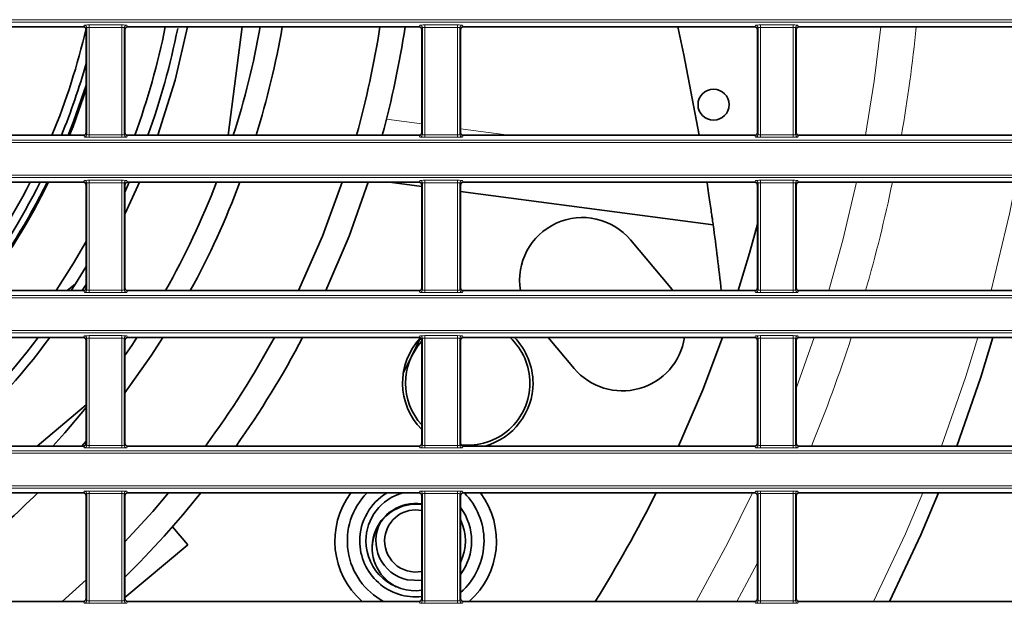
# Model space of a CAD drawing. Header units: millimetres. Extents: x 0 to 1118, y 0 to 864.
# Tile 314 of 339: x 1029 to 1049, y 461 to 473. Entities that reach past the tile are written whole.
import ezdxf

# ---------------------------------------------------------------- set-up
doc = ezdxf.new("R2010")
doc.units = ezdxf.units.MM

msp = doc.modelspace()

# ---------------------------------------------------------------- linework, layer by layer
at = {"color": 7, "linetype": 'Continuous', "lineweight": 18}
for p, q in [((946.9427, 472.9243), (1086.9529, 472.9243)), ((1086.9529, 472.8743), (946.9427, 472.8743)), ((1030.008, 472.7793), (1030.0219, 472.8142)), ((1030.0719, 472.7642), (1030.0579, 472.7293)), ((1030.0719, 470.6136), (1030.0719, 472.7642)), ((1030.1219, 472.8185), (1030.7737, 472.8185)), ((1030.1219, 472.8185), (1030.1219, 472.7685)), ((1030.7737, 472.7685), (1030.1219, 472.7685)), ((1030.1219, 472.7685), (1030.1219, 470.6093)), ((1030.7737, 472.8185), (1030.7737, 472.7685)), ((1030.7737, 470.6093), (1030.7737, 472.7685)), ((1030.8236, 472.7642), (1030.8236, 470.6136)), ((1030.8376, 472.7293), (1030.8236, 472.7642)), ((1030.8736, 472.8142), (1030.8876, 472.7793)), ((1036.758, 472.7793), (1036.7719, 472.8142)), ((1036.8219, 472.7642), (1036.8079, 472.7293)), ((1036.8219, 470.6136), (1036.8219, 472.7642)), ((1036.8719, 472.8185), (1037.5237, 472.8185)), ((1036.8719, 472.8185), (1036.8719, 472.7685)), ((1037.5237, 472.7685), (1036.8719, 472.7685)), ((1036.8719, 472.7685), (1036.8719, 470.6093)), ((1037.5237, 472.8185), (1037.5237, 472.7685)), ((1037.5237, 470.6093), (1037.5237, 472.7685)), ((1037.5736, 472.7642), (1037.5736, 470.6136)), ((1037.5876, 472.7293), (1037.5736, 472.7642)), ((1037.6236, 472.8142), (1037.6376, 472.7793)), ((1043.508, 472.7793), (1043.5219, 472.8142)), ((1043.5719, 472.7642), (1043.5579, 472.7293)), ((1043.5719, 470.6136), (1043.5719, 472.7642)), ((1043.6219, 472.8185), (1044.2737, 472.8185)), ((1043.6219, 472.8185), (1043.6219, 472.7685)), ((1044.2737, 472.7685), (1043.6219, 472.7685)), ((1043.6219, 472.7685), (1043.6219, 470.6093)), ((1044.2737, 472.8185), (1044.2737, 472.7685)), ((1044.2737, 470.6093), (1044.2737, 472.7685)), ((1044.3236, 472.7642), (1044.3236, 470.6136)), ((1044.3376, 472.7293), (1044.3236, 472.7642)), ((1044.3736, 472.8142), (1044.3876, 472.7793)), ((1036.0984, 470.9227), (1036.8079, 470.8293)), ((1037.5876, 470.7267), (1038.5605, 470.5986)), ((946.9427, 470.5035), (1086.9529, 470.5035)), ((1030.0219, 470.5637), (1030.008, 470.5986)), ((1030.0579, 470.6486), (1030.0719, 470.6136)), ((1030.1219, 470.6093), (1030.7737, 470.6093)), ((1030.1219, 470.6093), (1030.1219, 470.5594)), ((1030.7737, 470.5594), (1030.1219, 470.5594)), ((1030.7737, 470.6093), (1030.7737, 470.5594)), ((1030.8236, 470.6136), (1030.8376, 470.6486)), ((1030.8876, 470.5986), (1030.8736, 470.5637)), ((1036.7719, 470.5637), (1036.758, 470.5986)), ((1036.8079, 470.6486), (1036.8219, 470.6136)), ((1036.8719, 470.6093), (1037.5237, 470.6093)), ((1036.8719, 470.6093), (1036.8719, 470.5594)), ((1037.5237, 470.5594), (1036.8719, 470.5594)), ((1037.5237, 470.6093), (1037.5237, 470.5594)), ((1037.5736, 470.6136), (1037.5876, 470.6486)), ((1037.6376, 470.5986), (1037.6236, 470.5637)), ((1043.5219, 470.5637), (1043.508, 470.5986)), ((1043.5579, 470.6486), (1043.5719, 470.6136)), ((1043.6219, 470.6093), (1044.2737, 470.6093)), ((1043.6219, 470.6093), (1043.6219, 470.5594)), ((1044.2737, 470.5594), (1043.6219, 470.5594)), ((1044.2737, 470.6093), (1044.2737, 470.5594)), ((1044.3236, 470.6136), (1044.3376, 470.6486)), ((1044.3876, 470.5986), (1044.3736, 470.5637)), ((1086.9529, 470.4536), (946.9427, 470.4536)), ((946.9427, 469.7993), (1086.9529, 469.7993)), ((1086.9529, 469.7493), (946.9427, 469.7493)), ((1030.008, 469.6543), (1030.0219, 469.6892)), ((1030.0719, 469.6392), (1030.0579, 469.6043)), ((1030.0719, 467.4886), (1030.0719, 469.6392)), ((1030.1219, 469.6935), (1030.7737, 469.6935)), ((1030.1219, 469.6435), (1030.1219, 469.6935)), ((1030.7737, 469.6435), (1030.1219, 469.6435)), ((1030.1219, 469.6435), (1030.1219, 467.4843)), ((1030.7737, 469.6435), (1030.7737, 469.6935)), ((1030.7737, 467.4843), (1030.7737, 469.6435)), ((1030.8236, 469.6392), (1030.8236, 467.4886)), ((1030.8376, 469.6043), (1030.8236, 469.6392)), ((1030.8736, 469.6892), (1030.8876, 469.6543)), ((1036.758, 469.6543), (1036.7719, 469.6892)), ((1036.8219, 469.6392), (1036.8079, 469.6043)), ((1036.8219, 467.4886), (1036.8219, 469.6392)), ((1036.8719, 469.6935), (1037.5237, 469.6935)), ((1036.8719, 469.6435), (1036.8719, 469.6935)), ((1037.5237, 469.6435), (1036.8719, 469.6435)), ((1036.8719, 469.6435), (1036.8719, 467.4843)), ((1037.5237, 469.6435), (1037.5237, 469.6935)), ((1037.5237, 467.4843), (1037.5237, 469.6435)), ((1037.5736, 469.6392), (1037.5736, 467.4886)), ((1037.5876, 469.6043), (1037.5736, 469.6392)), ((1037.6236, 469.6892), (1037.6376, 469.6543)), ((1043.508, 469.6543), (1043.5219, 469.6892)), ((1043.5719, 469.6392), (1043.5579, 469.6043)), ((1043.5719, 467.4886), (1043.5719, 469.6392)), ((1043.6219, 469.6935), (1044.2737, 469.6935)), ((1043.6219, 469.6435), (1043.6219, 469.6935)), ((1044.2737, 469.6435), (1043.6219, 469.6435)), ((1043.6219, 469.6435), (1043.6219, 467.4843)), ((1044.2737, 469.6435), (1044.2737, 469.6935)), ((1044.2737, 467.4843), (1044.2737, 469.6435)), ((1044.3236, 469.6392), (1044.3236, 467.4886)), ((1044.3376, 469.6043), (1044.3236, 469.6392)), ((1044.3736, 469.6892), (1044.3876, 469.6543)), ((1030.0579, 467.5236), (1030.0719, 467.4886)), ((1030.8236, 467.4886), (1030.8376, 467.5236)), ((1036.8079, 467.5236), (1036.8219, 467.4886)), ((1037.5736, 467.4886), (1037.5876, 467.5236)), ((1043.5579, 467.5236), (1043.5719, 467.4886)), ((1044.3236, 467.4886), (1044.3376, 467.5236)), ((946.9427, 467.3785), (1086.9529, 467.3785)), ((1086.9529, 467.3286), (946.9427, 467.3286)), ((1030.0219, 467.4387), (1030.008, 467.4736)), ((1030.1219, 467.4344), (1030.1219, 467.4843)), ((1030.1219, 467.4843), (1030.7737, 467.4843)), ((1030.7737, 467.4344), (1030.1219, 467.4344)), ((1030.7737, 467.4344), (1030.7737, 467.4843)), ((1030.8876, 467.4736), (1030.8736, 467.4387)), ((1036.7719, 467.4387), (1036.758, 467.4736)), ((1036.8719, 467.4344), (1036.8719, 467.4843)), ((1036.8719, 467.4843), (1037.5237, 467.4843)), ((1037.5237, 467.4344), (1036.8719, 467.4344)), ((1037.5237, 467.4344), (1037.5237, 467.4843)), ((1037.6376, 467.4736), (1037.6236, 467.4387)), ((1043.5219, 467.4387), (1043.508, 467.4736)), ((1043.6219, 467.4344), (1043.6219, 467.4843)), ((1043.6219, 467.4843), (1044.2737, 467.4843)), ((1044.2737, 467.4344), (1043.6219, 467.4344)), ((1044.2737, 467.4344), (1044.2737, 467.4843)), ((1044.3876, 467.4736), (1044.3736, 467.4387)), ((946.9427, 466.6743), (1086.9529, 466.6743)), ((1086.9529, 466.6243), (946.9427, 466.6243)), ((1030.008, 466.5293), (1030.0219, 466.5642)), ((1030.1219, 466.5685), (1030.7737, 466.5685)), ((1030.1219, 466.5685), (1030.1219, 466.5185)), ((1030.7737, 466.5685), (1030.7737, 466.5185)), ((1030.8736, 466.5642), (1030.8876, 466.5293)), ((1036.758, 466.5293), (1036.7719, 466.5642)), ((1036.8719, 466.5685), (1037.5237, 466.5685)), ((1036.8719, 466.5685), (1036.8719, 466.5185)), ((1037.5237, 466.5685), (1037.5237, 466.5185)), ((1037.6236, 466.5642), (1037.6376, 466.5293)), ((1043.508, 466.5293), (1043.5219, 466.5642)), ((1043.6219, 466.5685), (1044.2737, 466.5685)), ((1043.6219, 466.5685), (1043.6219, 466.5185)), ((1044.2737, 466.5685), (1044.2737, 466.5185)), ((1044.6991, 466.5293), (1044.3376, 465.5055)), ((1044.3736, 466.5642), (1044.3876, 466.5293)), ((1030.0719, 466.5142), (1030.0579, 466.4793)), ((1030.0719, 464.3636), (1030.0719, 466.5142)), ((1030.7737, 466.5185), (1030.1219, 466.5185)), ((1030.1219, 466.5185), (1030.1219, 464.3593)), ((1030.7737, 464.3593), (1030.7737, 466.5185)), ((1030.8236, 466.5142), (1030.8236, 464.3636)), ((1030.8376, 466.4793), (1030.8236, 466.5142)), ((1036.8219, 466.5142), (1036.8079, 466.4793)), ((1036.8219, 464.3636), (1036.8219, 466.5142)), ((1037.5237, 466.5185), (1036.8719, 466.5185)), ((1036.8719, 466.5185), (1036.8719, 464.3593)), ((1037.5237, 464.3593), (1037.5237, 466.5185)), ((1037.5736, 466.5142), (1037.5736, 464.3636)), ((1037.5876, 466.4793), (1037.5736, 466.5142)), ((1043.5719, 466.5142), (1043.5579, 466.4793)), ((1043.5719, 464.3636), (1043.5719, 466.5142)), ((1044.2737, 466.5185), (1043.6219, 466.5185)), ((1043.6219, 466.5185), (1043.6219, 464.3593)), ((1044.2737, 464.3593), (1044.2737, 466.5185)), ((1044.3236, 466.5142), (1044.3236, 464.3636)), ((1044.3376, 466.4793), (1044.3236, 466.5142)), ((1030.0579, 464.3986), (1030.0719, 464.3636)), ((1030.1219, 464.3593), (1030.1219, 464.3094)), ((1030.1219, 464.3593), (1030.7737, 464.3593)), ((1030.7737, 464.3593), (1030.7737, 464.3094)), ((1030.8236, 464.3636), (1030.8376, 464.3986)), ((1036.8079, 464.3986), (1036.8219, 464.3636)), ((1036.8719, 464.3593), (1036.8719, 464.3094)), ((1036.8719, 464.3593), (1037.5237, 464.3593)), ((1037.5237, 464.3593), (1037.5237, 464.3094)), ((1037.5736, 464.3636), (1037.5876, 464.3986)), ((1043.5579, 464.3986), (1043.5719, 464.3636)), ((1043.6219, 464.3593), (1044.2737, 464.3593)), ((1043.6219, 464.3593), (1043.6219, 464.3094)), ((1044.2737, 464.3593), (1044.2737, 464.3094)), ((1044.3236, 464.3636), (1044.3376, 464.3986)), ((946.9427, 464.2535), (1086.9529, 464.2535)), ((1086.9529, 464.2036), (946.9427, 464.2036)), ((1030.0219, 464.3137), (1030.008, 464.3486)), ((1030.7737, 464.3094), (1030.1219, 464.3094)), ((1030.8876, 464.3486), (1030.8736, 464.3137)), ((1036.7719, 464.3137), (1036.758, 464.3486)), ((1037.5237, 464.3094), (1036.8719, 464.3094)), ((1037.6376, 464.3486), (1037.6236, 464.3137)), ((1043.5219, 464.3137), (1043.508, 464.3486)), ((1044.2737, 464.3094), (1043.6219, 464.3094)), ((1044.3876, 464.3486), (1044.3736, 464.3137)), ((946.9427, 463.5493), (1086.9529, 463.5493)), ((1086.9529, 463.4993), (946.9427, 463.4993)), ((1030.008, 463.4043), (1030.0219, 463.4392)), ((1030.0719, 463.3892), (1030.0579, 463.3543)), ((1030.0719, 461.2386), (1030.0719, 463.3892)), ((1030.1219, 463.4435), (1030.7737, 463.4435)), ((1030.1219, 463.4435), (1030.1219, 463.3935)), ((1030.7737, 463.3935), (1030.1219, 463.3935)), ((1030.1219, 463.3935), (1030.1219, 461.2343)), ((1030.7737, 463.4435), (1030.7737, 463.3935)), ((1030.7737, 461.2343), (1030.7737, 463.3935)), ((1030.8236, 463.3892), (1030.8236, 461.2386)), ((1030.8376, 463.3543), (1030.8236, 463.3892)), ((1030.8736, 463.4392), (1030.8876, 463.4043)), ((1036.758, 463.4043), (1036.7719, 463.4392)), ((1036.8219, 463.3892), (1036.8079, 463.3543)), ((1036.8219, 461.2386), (1036.8219, 463.3892)), ((1036.8719, 463.4435), (1037.5237, 463.4435)), ((1036.8719, 463.4435), (1036.8719, 463.3935)), ((1037.5237, 463.3935), (1036.8719, 463.3935)), ((1036.8719, 463.3935), (1036.8719, 461.2343)), ((1037.5237, 463.4435), (1037.5237, 463.3935)), ((1037.5237, 461.2343), (1037.5237, 463.3935)), ((1037.5736, 463.3892), (1037.5736, 461.2386)), ((1037.5876, 463.3543), (1037.5736, 463.3892)), ((1037.6236, 463.4392), (1037.6376, 463.4043)), ((1043.508, 463.4043), (1043.5219, 463.4392)), ((1043.5719, 463.3892), (1043.5579, 463.3543)), ((1043.5719, 461.2386), (1043.5719, 463.3892)), ((1043.6219, 463.4435), (1044.2737, 463.4435)), ((1043.6219, 463.4435), (1043.6219, 463.3935)), ((1044.2737, 463.3935), (1043.6219, 463.3935)), ((1043.6219, 463.3935), (1043.6219, 461.2343)), ((1044.2737, 463.4435), (1044.2737, 463.3935)), ((1044.2737, 461.2343), (1044.2737, 463.3935)), ((1044.3236, 463.3892), (1044.3236, 461.2386)), ((1044.3376, 463.3543), (1044.3236, 463.3892)), ((1044.3736, 463.4392), (1044.3876, 463.4043)), ((1030.0219, 461.1887), (1030.008, 461.2236)), ((1030.0579, 461.2736), (1030.0719, 461.2386)), ((1030.1219, 461.2343), (1030.7737, 461.2343)), ((1030.1219, 461.2343), (1030.1219, 461.1844)), ((1030.7737, 461.1844), (1030.1219, 461.1844)), ((1030.7737, 461.2343), (1030.7737, 461.1844)), ((1030.8236, 461.2386), (1030.8376, 461.2736)), ((1030.8876, 461.2236), (1030.8736, 461.1887)), ((1036.7719, 461.1887), (1036.758, 461.2236)), ((1036.8079, 461.2736), (1036.8219, 461.2386)), ((1036.8719, 461.2343), (1036.8719, 461.1844)), ((1036.8719, 461.2343), (1037.5237, 461.2343)), ((1037.5237, 461.1844), (1036.8719, 461.1844)), ((1037.5237, 461.2343), (1037.5237, 461.1844)), ((1037.5736, 461.2386), (1037.5876, 461.2736)), ((1037.6376, 461.2236), (1037.6236, 461.1887)), ((1043.5219, 461.1887), (1043.508, 461.2236)), ((1043.5579, 461.2736), (1043.5719, 461.2386)), ((1043.6219, 461.2343), (1044.2737, 461.2343)), ((1043.6219, 461.2343), (1043.6219, 461.1844)), ((1044.2737, 461.1844), (1043.6219, 461.1844)), ((1044.2737, 461.2343), (1044.2737, 461.1844)), ((1044.3236, 461.2386), (1044.3376, 461.2736)), ((1044.3876, 461.2236), (1044.3736, 461.1887))]:
    msp.add_line(p, q, dxfattribs=at)
at = {"color": 7, "linetype": 'Continuous', "lineweight": 35}
for p, q in [((1024.1376, 472.7793), (1030.008, 472.7793)), ((1030.0579, 472.7293), (1030.0579, 470.6486)), ((1030.8376, 470.6486), (1030.8376, 472.7293)), ((1030.8876, 472.7793), (1036.758, 472.7793)), ((1033.1989, 472.7793), (1032.9118, 470.5986)), ((1036.8079, 472.7293), (1036.8079, 470.6486)), ((1037.5876, 470.6486), (1037.5876, 472.7293)), ((1037.6376, 472.7793), (1043.508, 472.7793)), ((1043.5579, 472.7293), (1043.5579, 470.6486)), ((1044.3376, 470.6486), (1044.3376, 472.7293)), ((1044.3876, 472.7793), (1050.258, 472.7793)), ((1031.9843, 472.2559), (1031.9837, 472.256)), ((1024.1376, 470.5986), (1030.008, 470.5986)), ((1030.8876, 470.5986), (1036.758, 470.5986)), ((1037.6376, 470.5986), (1043.508, 470.5986)), ((1044.3876, 470.5986), (1050.258, 470.5986)), ((1024.1376, 469.6543), (1030.008, 469.6543)), ((1030.0579, 469.6043), (1030.0579, 467.5236)), ((1030.9259, 469.6543), (1030.8376, 469.4558)), ((1030.8376, 467.5236), (1030.8376, 469.6043)), ((1030.8876, 469.6543), (1036.758, 469.6543)), ((1036.8079, 469.5685), (1036.1565, 469.6543)), ((1036.8079, 469.6043), (1036.8079, 467.5236)), ((1037.5876, 467.5236), (1037.5876, 469.6043)), ((1037.6376, 469.6543), (1043.508, 469.6543)), ((1043.5579, 469.6043), (1043.5579, 467.5236)), ((1044.3376, 467.5236), (1044.3376, 469.6043)), ((1044.3876, 469.6543), (1050.258, 469.6543)), ((1042.6681, 468.797), (1037.5876, 469.4659)), ((1041.8109, 467.5353), (1041.0074, 468.4928)), ((1030.0579, 467.9613), (1029.8434, 467.6111)), ((1029.8434, 467.6111), (1029.6795, 467.4736)), ((1029.7556, 467.4736), (1029.8434, 467.6111)), ((1029.9783, 467.4736), (1030.0579, 467.6003)), ((1041.8595, 467.4736), (1041.8109, 467.5353)), ((1030.008, 467.4736), (1024.1376, 467.4736)), ((1036.758, 467.4736), (1030.8876, 467.4736)), ((1043.508, 467.4736), (1037.6376, 467.4736)), ((1050.258, 467.4736), (1044.3876, 467.4736)), ((1030.008, 466.5293), (1024.1376, 466.5293)), ((1036.758, 466.5293), (1030.8876, 466.5293)), ((1043.508, 466.5293), (1037.6376, 466.5293)), ((1039.3523, 466.5293), (1039.8728, 465.909)), ((1050.258, 466.5293), (1044.3876, 466.5293)), ((1030.0579, 466.4793), (1030.0579, 464.3986)), ((1030.8376, 464.3986), (1030.8376, 466.4793)), ((1036.8079, 466.4793), (1036.8079, 464.3986)), ((1037.5876, 464.3986), (1037.5876, 466.4793)), ((1043.5579, 466.4793), (1043.5579, 464.3986)), ((1044.3376, 464.3986), (1044.3376, 466.4793)), ((1030.0579, 465.1738), (1029.0745, 464.3486)), ((1030.0579, 464.4445), (1029.9746, 464.3486)), ((1030.008, 464.3486), (1024.1376, 464.3486)), ((1036.758, 464.3486), (1030.8876, 464.3486)), ((1043.508, 464.3486), (1037.6376, 464.3486)), ((1050.258, 464.3486), (1044.3876, 464.3486)), ((1030.008, 463.4043), (1024.1376, 463.4043)), ((1036.758, 463.4043), (1030.8876, 463.4043)), ((1043.508, 463.4043), (1037.6376, 463.4043)), ((1050.258, 463.4043), (1044.3876, 463.4043)), ((1030.0579, 463.3543), (1030.0579, 461.2736)), ((1030.8376, 461.2736), (1030.8376, 463.3543)), ((1036.8079, 463.3543), (1036.8079, 461.2736)), ((1037.5876, 461.2736), (1037.5876, 463.3543)), ((1043.5579, 463.3543), (1043.5579, 461.2736)), ((1044.3376, 461.2736), (1044.3376, 463.3543)), ((1031.878, 462.8199), (1031.8768, 462.8213)), ((1032.1017, 462.3589), (1031.7937, 462.726)), ((1030.8376, 461.2982), (1032.1017, 462.3589)), ((1030.0579, 461.6558), (1029.5773, 461.2236)), ((1030.008, 461.2236), (1024.1376, 461.2236)), ((1036.758, 461.2236), (1030.8876, 461.2236)), ((1043.508, 461.2236), (1037.6376, 461.2236)), ((1050.258, 461.2236), (1044.3876, 461.2236))]:
    msp.add_line(p, q, dxfattribs=at)
at = {"color": 7, "linetype": 'Continuous', "lineweight": 35, "flags": 128}
for points in [[(1031.4999, 470.5986), (1031.8466, 471.7089), (1032.0965, 472.7793)], [(1042.3874, 470.5986), (1042.0771, 472.2183), (1041.9566, 472.7793)], [(1030.0579, 471.6058), (1029.8043, 470.8756), (1029.6958, 470.5986)], [(1029.7227, 470.5986), (1029.7939, 470.7787), (1030.0579, 471.5236)], [(1030.8376, 469.0143), (1031.0664, 469.508), (1031.1302, 469.6543)], [(1035.2067, 469.6543), (1034.8081, 468.5701), (1034.3271, 467.4736)], [(1034.8793, 467.4736), (1035.3453, 468.5685), (1035.7331, 469.6543)], [(1043.1723, 467.4736), (1043.3979, 468.2253), (1043.5579, 468.8125)], [(1029.4569, 467.4736), (1029.8069, 468.0285), (1030.0579, 468.4628)], [(1031.0799, 466.5293), (1030.9876, 466.3894), (1030.8376, 466.1682)], [(1031.5996, 466.5293), (1031.3708, 466.1754), (1030.8376, 465.4172)], [(1041.9723, 464.3486), (1042.4579, 465.4809), (1042.8554, 466.5293)], [(1047.5698, 464.3486), (1048.0508, 465.7347), (1048.2956, 466.5293)], [(1036.4352, 465.8137), (1036.6024, 466.1487), (1036.7812, 466.5236)], [(1030.0579, 465.1265), (1029.6262, 464.6148), (1029.3873, 464.3486)], [(1031.7164, 463.4043), (1031.399, 463.0343), (1030.8376, 462.4234)], [(1046.2167, 461.2236), (1046.8448, 462.5643), (1047.2014, 463.4043)], [(1036.5151, 461.6565), (1036.7927, 461.6454), (1036.8079, 461.6476)]]:
    msp.add_lwpolyline(points, dxfattribs=at)
at = {"color": 7, "linetype": 'Continuous', "lineweight": 18, "flags": 128}
for points in [[(1046.0399, 472.7793), (1045.9075, 471.687), (1045.7337, 470.5986)], [(1045.5486, 469.6543), (1045.275, 468.4885), (1044.9952, 467.4736)], [(1048.7538, 469.6543), (1048.6253, 469.0182), (1048.2572, 467.4736)], [(1047.9922, 466.5293), (1047.7479, 465.7438), (1047.2591, 464.3486)], [(1043.4568, 463.4043), (1042.966, 462.401), (1042.3274, 461.2236)], [(1046.8869, 463.4043), (1046.5331, 462.5792), (1045.8916, 461.2236)], [(1043.5579, 462.0017), (1043.3447, 461.5966), (1043.1412, 461.2236)]]:
    msp.add_lwpolyline(points, dxfattribs=at)
at = {"color": 7, "linetype": 'Continuous', "lineweight": 35}
msp.add_circle((1042.6759, 471.2149), 0.3125, dxfattribs=at)
for centre, radius, start, end in [((1016.9478, 475.7514), 13.4482, 337.47029, 347.08018), ((1016.9478, 475.7514), 15, 339.9083, 348.57161), ((1016.9478, 475.7514), 15.25, 340.2515, 348.63984), ((1016.9478, 475.7514), 16.875, 342.22052, 349.85574), ((1016.9478, 475.7514), 17.3125, 342.68422, 350.1147), ((1016.9478, 475.7514), 19.25, 344.4737, 351.11816), ((1016.9478, 475.7514), 19.75, 344.87629, 351.34477), ((1016.9478, 475.7514), 13.625, 337.77832, 344.19912), ((1016.9478, 475.7514), 13.4482, 322.00918, 333.0393), ((1016.9478, 475.7514), 13.625, 322.58751, 333.4168), ((1016.9478, 475.7514), 13.75, 322.98488, 333.67714), ((1016.9478, 475.7514), 13.775, 323.06324, 333.72858), ((1016.9478, 475.7514), 16.875, 330.62395, 338.81919), ((1016.9478, 475.7514), 17.3125, 331.4358, 339.37918), ((1040.0384, 467.6797), 1.265, 40, 189.37802), ((993.1321, 462.0014), 50, 6.2832, 7.81134), ((1016.9478, 475.7514), 15.25, 311.60603, 322.79052), ((1016.9478, 475.7514), 15.4375, 312.38376, 323.31709), ((1016.9478, 475.7514), 19.25, 323.67562, 331.37516), ((1016.9478, 475.7514), 19.75, 324.73495, 332.16389), ((1037.7324, 465.6141), 1.25, 0, 47.06692), ((1037.7324, 465.6141), 1.3125, 0, 44.20962), ((1040.8418, 466.7221), 1.265, 220, 351.23038), ((1037.7324, 465.6141), 1.3125, 136.24687, 225.22357), ((1037.7324, 465.6141), 1.25, 137.69389, 222.30611), ((1037.7324, 465.6141), 1.25, 263.71284, 0), ((1037.7324, 465.6141), 1.3125, 285.37591, 0), ((1016.9478, 475.7514), 17.3125, 302.9491, 314.50473), ((1016.9478, 475.7514), 19.75, 314.69099, 321.30519), ((1036.6851, 462.4384), 1.625, 143.53278, 228.38394), ((1036.6855, 462.4382), 1.375, 135.36161, 242.04793), ((1036.6855, 462.4382), 1.125, 120.82124, 180.03291), ((1036.6851, 462.4384), 1, 105.01911, 180), ((1036.6855, 462.4382), 1.375, 0.03291, 44.63839), ((1036.6851, 462.4384), 1.625, 311.61606, 36.46722), ((1016.9478, 475.7514), 27.5, 328.11031, 333.32128), ((1036.6963, 462.3084), 0.8869, 82.77086, 242.89339), ((1036.6977, 462.2929), 0.8873, 82.86097, 183.98544), ((1036.6855, 462.4382), 0.625, 78.70239, 172.42571), ((1036.6855, 462.4382), 1.125, 323.30995, 36.69005), ((1036.6855, 462.4382), 0.8, 152.0276, 257.69831), ((1036.6851, 462.4384), 1, 334.49195, 25.50805), ((1036.6855, 462.4382), 1.125, 180.03291, 276.24823), ((1036.6851, 462.4384), 1, 180, 277.05668), ((1036.6855, 462.4382), 0.625, 172.42571, 281.29761), ((1036.6855, 462.4382), 1.375, 311.00183, 0.03291)]:
    msp.add_arc(centre, radius, start, end, dxfattribs=at)
at = {"color": 7, "linetype": 'Continuous', "lineweight": 18}
for centre, radius, start, end in [((1030.0219, 472.7642), 0.05, 0.07399, 89.97184), ((1030.8737, 472.7642), 0.05, 90.02816, 179.92601), ((1036.7719, 472.7642), 0.05, 0.07399, 89.97184), ((1037.6237, 472.7642), 0.05, 90.02816, 179.92601), ((1043.5219, 472.7642), 0.05, 0.07399, 89.97184), ((1044.3737, 472.7642), 0.05, 90.02816, 179.92601), ((1016.9478, 475.7514), 29.9525, 350.0939, 354.30525), ((1030.0219, 470.6137), 0.05, 270.02816, 359.92601), ((1030.8737, 470.6137), 0.05, 180.07399, 269.97184), ((1036.7719, 470.6137), 0.05, 270.02816, 359.92601), ((1037.6237, 470.6137), 0.05, 180.07399, 269.97184), ((1043.5219, 470.6137), 0.05, 270.02816, 359.92601), ((1044.3737, 470.6137), 0.05, 180.07399, 269.97184), ((1030.0219, 469.6392), 0.05, 0.07399, 89.97184), ((1030.8737, 469.6392), 0.05, 90.02816, 179.92601), ((1036.7719, 469.6392), 0.05, 0.07399, 89.97184), ((1037.6237, 469.6392), 0.05, 90.02816, 179.92601), ((1043.5219, 469.6392), 0.05, 0.07399, 89.97184), ((1044.3737, 469.6392), 0.05, 90.02816, 179.92601), ((1016.9478, 475.7514), 29.9525, 343.95658, 348.25477), ((1030.0219, 467.4887), 0.05, 270.02816, 359.92601), ((1030.8737, 467.4887), 0.05, 180.07399, 269.97184), ((1036.7719, 467.4887), 0.05, 270.02816, 359.92601), ((1037.6237, 467.4887), 0.05, 180.07399, 269.97184), ((1043.5219, 467.4887), 0.05, 270.02816, 359.92601), ((1044.3737, 467.4887), 0.05, 180.07399, 269.97184), ((1030.0219, 466.5142), 0.05, 0.07399, 89.97184), ((1030.8737, 466.5142), 0.05, 90.02816, 179.92601), ((1036.7719, 466.5142), 0.05, 0.07399, 89.97184), ((1037.6237, 466.5142), 0.05, 90.02816, 179.92601), ((1043.5219, 466.5142), 0.05, 0.07399, 89.97184), ((1044.3737, 466.5142), 0.05, 90.02816, 179.92601), ((1016.9478, 475.7514), 29.9525, 337.62311, 342.06777), ((1030.0219, 464.3637), 0.05, 270.02816, 359.92601), ((1030.8737, 464.3637), 0.05, 180.07399, 269.97184), ((1036.7719, 464.3637), 0.05, 270.02816, 359.92601), ((1037.6237, 464.3637), 0.05, 180.07399, 269.97184), ((1043.5219, 464.3637), 0.05, 270.02816, 359.92601), ((1044.3737, 464.3637), 0.05, 180.07399, 269.97184), ((1030.0219, 463.3892), 0.05, 0.07399, 89.97184), ((1030.8737, 463.3892), 0.05, 90.02816, 179.92601), ((1036.7719, 463.3892), 0.05, 0.07399, 89.97184), ((1037.6237, 463.3892), 0.05, 90.02816, 179.92601), ((1043.5219, 463.3892), 0.05, 0.07399, 89.97184), ((1044.3737, 463.3892), 0.05, 90.02816, 179.92601), ((1030.0219, 461.2387), 0.05, 270.02816, 359.92601), ((1030.8737, 461.2387), 0.05, 180.07399, 269.97184), ((1036.7719, 461.2387), 0.05, 270.02816, 359.92601), ((1037.6237, 461.2387), 0.05, 180.07399, 269.97184), ((1043.5219, 461.2387), 0.05, 270.02816, 359.92601), ((1044.3737, 461.2387), 0.05, 180.07399, 269.97184)]:
    msp.add_arc(centre, radius, start, end, dxfattribs=at)
at = {"color": 7, "linetype": 'Continuous', "lineweight": 35}
for centre, major_axis, start_param, end_param in [((1030.0079, 472.7292), (-0.0186, -0.0465), 1.9514996, 3.5215347), ((1030.8876, 472.7292), (-0.0186, 0.0465), 5.9032433, 7.4732784), ((1036.7579, 472.7292), (-0.0186, -0.0465), 1.9514996, 3.5215347), ((1037.6376, 472.7292), (-0.0186, 0.0465), 5.9032433, 7.4732784), ((1043.5079, 472.7292), (-0.0186, -0.0465), 1.9514996, 3.5215347), ((1044.3876, 472.7292), (-0.0186, 0.0465), 5.9032433, 7.4732784), ((1030.0079, 470.6486), (-0.0186, 0.0465), 2.7616506, 4.3316857), ((1030.8876, 470.6486), (-0.0186, -0.0465), 5.0930923, 6.6631273), ((1036.7579, 470.6486), (-0.0186, 0.0465), 2.7616506, 4.3316857), ((1037.6376, 470.6486), (-0.0186, -0.0465), 5.0930923, 6.6631273), ((1043.5079, 470.6486), (-0.0186, 0.0465), 2.7616506, 4.3316857), ((1044.3876, 470.6486), (-0.0186, -0.0465), 5.0930923, 6.6631273), ((1030.0079, 469.6042), (-0.0186, -0.0465), 1.9514996, 3.5215347), ((1030.8876, 469.6042), (-0.0186, 0.0465), 5.9032433, 7.4732784), ((1036.7579, 469.6042), (-0.0186, -0.0465), 1.9514996, 3.5215347), ((1037.6376, 469.6042), (-0.0186, 0.0465), 5.9032433, 7.4732784), ((1043.5079, 469.6042), (-0.0186, -0.0465), 1.9514996, 3.5215347), ((1044.3876, 469.6042), (-0.0186, 0.0465), 5.9032433, 7.4732784), ((1030.0079, 467.5236), (-0.0186, 0.0465), 2.7616506, 4.3316857), ((1030.8876, 467.5236), (-0.0186, -0.0465), 5.0930923, 6.6631273), ((1036.7579, 467.5236), (-0.0186, 0.0465), 2.7616506, 4.3316857), ((1037.6376, 467.5236), (-0.0186, -0.0465), 5.0930923, 6.6631273), ((1043.5079, 467.5236), (-0.0186, 0.0465), 2.7616506, 4.3316857), ((1044.3876, 467.5236), (-0.0186, -0.0465), 5.0930923, 6.6631273), ((1030.0079, 466.4792), (-0.0186, -0.0465), 1.9514996, 3.5215347), ((1030.8876, 466.4792), (-0.0186, 0.0465), 5.9032433, 7.4732784), ((1036.7579, 466.4792), (-0.0186, -0.0465), 1.9514996, 3.5215347), ((1037.6376, 466.4792), (-0.0186, 0.0465), 5.9032433, 7.4732784), ((1043.5079, 466.4792), (-0.0186, -0.0465), 1.9514996, 3.5215347), ((1044.3876, 466.4792), (-0.0186, 0.0465), 5.9032433, 7.4732784), ((1030.0079, 464.3986), (-0.0186, 0.0465), 2.7616506, 4.3316857), ((1030.8876, 464.3986), (-0.0186, -0.0465), 5.0930923, 6.6631273), ((1036.7579, 464.3986), (-0.0186, 0.0465), 2.7616506, 4.3316857), ((1037.6376, 464.3986), (-0.0186, -0.0465), 5.0930923, 6.6631273), ((1043.5079, 464.3986), (-0.0186, 0.0465), 2.7616506, 4.3316857), ((1044.3876, 464.3986), (-0.0186, -0.0465), 5.0930923, 6.6631273), ((1030.0079, 463.3542), (-0.0186, -0.0465), 1.9514996, 3.5215347), ((1030.8876, 463.3542), (-0.0186, 0.0465), 5.9032433, 7.4732784), ((1036.7579, 463.3542), (-0.0186, -0.0465), 1.9514996, 3.5215347), ((1037.6376, 463.3542), (-0.0186, 0.0465), 5.9032433, 7.4732784), ((1043.5079, 463.3542), (-0.0186, -0.0465), 1.9514996, 3.5215347), ((1044.3876, 463.3542), (-0.0186, 0.0465), 5.9032433, 7.4732784), ((1030.0079, 461.2736), (-0.0186, 0.0465), 2.7616506, 4.3316857), ((1030.8876, 461.2736), (-0.0186, -0.0465), 5.0930923, 6.6631273), ((1036.7579, 461.2736), (-0.0186, 0.0465), 2.7616506, 4.3316857), ((1037.6376, 461.2736), (-0.0186, -0.0465), 5.0930923, 6.6631273), ((1043.5079, 461.2736), (-0.0186, 0.0465), 2.7616506, 4.3316857), ((1044.3876, 461.2736), (-0.0186, -0.0465), 5.0930923, 6.6631273)]:
    msp.add_ellipse(centre, major_axis=major_axis, ratio=0.9988964, start_param=start_param, end_param=end_param, dxfattribs=at)
at = {"color": 7, "linetype": 'Continuous', "lineweight": 18}
for centre, major_axis, ratio, start_param, end_param in [((1030.1219, 472.8141), (0.1, 0), 0.0436609, 1.5707963, 3.1241394), ((1030.1219, 472.7642), (0.05, 0), 0.0873219, 1.5707963, 3.1241394), ((1030.7737, 472.8141), (0.1, 0), 0.0436609, 0.0174533, 1.5707963), ((1030.7737, 472.7642), (0.05, 0), 0.0873219, 0.0174533, 1.5707963), ((1036.8719, 472.8141), (0.1, 0), 0.0436609, 1.5707963, 3.1241394), ((1036.8719, 472.7642), (0.05, 0), 0.0873219, 1.5707963, 3.1241394), ((1037.5237, 472.8141), (0.1, 0), 0.0436609, 0.0174533, 1.5707963), ((1037.5237, 472.7642), (0.05, 0), 0.0873219, 0.0174533, 1.5707963), ((1043.6219, 472.8141), (0.1, 0), 0.0436609, 1.5707963, 3.1241394), ((1043.6219, 472.7642), (0.05, 0), 0.0873219, 1.5707963, 3.1241394), ((1044.2737, 472.8141), (0.1, 0), 0.0436609, 0.0174533, 1.5707963), ((1044.2737, 472.7642), (0.05, 0), 0.0873219, 0.0174533, 1.5707963), ((1030.1219, 470.5637), (0.1, 0), 0.0436609, 3.1590459, 4.712389), ((1030.1219, 470.6137), (0.05, 0), 0.0873219, 3.1590459, 4.712389), ((1030.7737, 470.6137), (0.05, 0), 0.0873219, 4.712389, 6.265732), ((1030.7737, 470.5637), (0.1, 0), 0.0436609, 4.712389, 6.265732), ((1036.8719, 470.5637), (0.1, 0), 0.0436609, 3.1590459, 4.712389), ((1036.8719, 470.6137), (0.05, 0), 0.0873219, 3.1590459, 4.712389), ((1037.5237, 470.6137), (0.05, 0), 0.0873219, 4.712389, 6.265732), ((1037.5237, 470.5637), (0.1, 0), 0.0436609, 4.712389, 6.265732), ((1043.6219, 470.5637), (0.1, 0), 0.0436609, 3.1590459, 4.712389), ((1043.6219, 470.6137), (0.05, 0), 0.0873219, 3.1590459, 4.712389), ((1044.2737, 470.6137), (0.05, 0), 0.0873219, 4.712389, 6.265732), ((1044.2737, 470.5637), (0.1, 0), 0.0436609, 4.712389, 6.265732), ((1030.1219, 469.6891), (0.1, 0), 0.0436609, 1.5707963, 3.1241394), ((1030.1219, 469.6392), (0.05, 0), 0.0873219, 1.5707963, 3.1241394), ((1030.7737, 469.6891), (0.1, 0), 0.0436609, 0.0174533, 1.5707963), ((1030.7737, 469.6392), (0.05, 0), 0.0873219, 0.0174533, 1.5707963), ((1036.8719, 469.6891), (0.1, 0), 0.0436609, 1.5707963, 3.1241394), ((1036.8719, 469.6392), (0.05, 0), 0.0873219, 1.5707963, 3.1241394), ((1037.5237, 469.6891), (0.1, 0), 0.0436609, 0.0174533, 1.5707963), ((1037.5237, 469.6392), (0.05, 0), 0.0873219, 0.0174533, 1.5707963), ((1043.6219, 469.6891), (0.1, 0), 0.0436609, 1.5707963, 3.1241394), ((1043.6219, 469.6392), (0.05, 0), 0.0873219, 1.5707963, 3.1241394), ((1044.2737, 469.6891), (0.1, 0), 0.0436609, 0.0174533, 1.5707963), ((1044.2737, 469.6392), (0.05, 0), 0.0873219, 0.0174533, 1.5707963), ((1030.1219, 467.4387), (0.1, 0), 0.0436609, 3.1590459, 4.712389), ((1030.1219, 467.4887), (0.05, 0), 0.0873219, 3.1590459, 4.712389), ((1030.7737, 467.4887), (0.05, 0), 0.0873219, 4.712389, 6.265732), ((1030.7737, 467.4387), (0.1, 0), 0.0436609, 4.712389, 6.265732), ((1036.8719, 467.4387), (0.1, 0), 0.0436609, 3.1590459, 4.712389), ((1036.8719, 467.4887), (0.05, 0), 0.0873219, 3.1590459, 4.712389), ((1037.5237, 467.4887), (0.05, 0), 0.0873219, 4.712389, 6.265732), ((1037.5237, 467.4387), (0.1, 0), 0.0436609, 4.712389, 6.265732), ((1043.6219, 467.4387), (0.1, 0), 0.0436609, 3.1590459, 4.712389), ((1043.6219, 467.4887), (0.05, 0), 0.0873219, 3.1590459, 4.712389), ((1044.2737, 467.4887), (0.05, 0), 0.0873219, 4.712389, 6.265732), ((1044.2737, 467.4387), (0.1, 0), 0.0436609, 4.712389, 6.265732), ((1030.1219, 466.5641), (0.1, 0), 0.0436609, 1.5707963, 3.1241394), ((1030.7737, 466.5641), (0.1, 0), 0.0436609, 0.0174533, 1.5707963), ((1036.8719, 466.5641), (0.1, 0), 0.0436609, 1.5707963, 3.1241394), ((1037.5237, 466.5641), (0.1, 0), 0.0436609, 0.0174533, 1.5707963), ((1043.6219, 466.5641), (0.1, 0), 0.0436609, 1.5707963, 3.1241394), ((1044.2737, 466.5641), (0.1, 0), 0.0436609, 0.0174533, 1.5707963), ((1030.1219, 466.5142), (0.05, 0), 0.0873219, 1.5707963, 3.1241394), ((1030.7737, 466.5142), (0.05, 0), 0.0873219, 0.0174533, 1.5707963), ((1036.8719, 466.5142), (0.05, 0), 0.0873219, 1.5707963, 3.1241394), ((1037.5237, 466.5142), (0.05, 0), 0.0873219, 0.0174533, 1.5707963), ((1043.6219, 466.5142), (0.05, 0), 0.0873219, 1.5707963, 3.1241394), ((1044.2737, 466.5142), (0.05, 0), 0.0873219, 0.0174533, 1.5707963), ((1030.1219, 464.3637), (0.05, 0), 0.0873219, 3.1590459, 4.712389), ((1030.7737, 464.3637), (0.05, 0), 0.0873219, 4.712389, 6.265732), ((1036.8719, 464.3637), (0.05, 0), 0.0873219, 3.1590459, 4.712389), ((1037.5237, 464.3637), (0.05, 0), 0.0873219, 4.712389, 6.265732), ((1043.6219, 464.3637), (0.05, 0), 0.0873219, 3.1590459, 4.712389), ((1044.2737, 464.3637), (0.05, 0), 0.0873219, 4.712389, 6.265732), ((1030.1219, 464.3137), (0.1, 0), 0.0436609, 3.1590459, 4.712389), ((1030.7737, 464.3137), (0.1, 0), 0.0436609, 4.712389, 6.265732), ((1036.8719, 464.3137), (0.1, 0), 0.0436609, 3.1590459, 4.712389), ((1037.5237, 464.3137), (0.1, 0), 0.0436609, 4.712389, 6.265732), ((1043.6219, 464.3137), (0.1, 0), 0.0436609, 3.1590459, 4.712389), ((1044.2737, 464.3137), (0.1, 0), 0.0436609, 4.712389, 6.265732), ((1030.1219, 463.4391), (0.1, 0), 0.0436609, 1.5707963, 3.1241394), ((1030.1219, 463.3892), (0.05, 0), 0.0873219, 1.5707963, 3.1241394), ((1030.7737, 463.4391), (0.1, 0), 0.0436609, 0.0174533, 1.5707963), ((1030.7737, 463.3892), (0.05, 0), 0.0873219, 0.0174533, 1.5707963), ((1036.8719, 463.4391), (0.1, 0), 0.0436609, 1.5707963, 3.1241394), ((1036.8719, 463.3892), (0.05, 0), 0.0873219, 1.5707963, 3.1241394), ((1037.5237, 463.4391), (0.1, 0), 0.0436609, 0.0174533, 1.5707963), ((1037.5237, 463.3892), (0.05, 0), 0.0873219, 0.0174533, 1.5707963), ((1043.6219, 463.4391), (0.1, 0), 0.0436609, 1.5707963, 3.1241394), ((1043.6219, 463.3892), (0.05, 0), 0.0873219, 1.5707963, 3.1241394), ((1044.2737, 463.4391), (0.1, 0), 0.0436609, 0.0174533, 1.5707963), ((1044.2737, 463.3892), (0.05, 0), 0.0873219, 0.0174533, 1.5707963), ((1030.1219, 461.1887), (0.1, 0), 0.0436609, 3.1590459, 4.712389), ((1030.1219, 461.2387), (0.05, 0), 0.0873219, 3.1590459, 4.712389), ((1030.7737, 461.2387), (0.05, 0), 0.0873219, 4.712389, 6.265732), ((1030.7737, 461.1887), (0.1, 0), 0.0436609, 4.712389, 6.265732), ((1036.8719, 461.1887), (0.1, 0), 0.0436609, 3.1590459, 4.712389), ((1036.8719, 461.2387), (0.05, 0), 0.0873219, 3.1590459, 4.712389), ((1037.5237, 461.2387), (0.05, 0), 0.0873219, 4.712389, 6.265732), ((1037.5237, 461.1887), (0.1, 0), 0.0436609, 4.712389, 6.265732), ((1043.6219, 461.1887), (0.1, 0), 0.0436609, 3.1590459, 4.712389), ((1043.6219, 461.2387), (0.05, 0), 0.0873219, 3.1590459, 4.712389), ((1044.2737, 461.2387), (0.05, 0), 0.0873219, 4.712389, 6.265732), ((1044.2737, 461.1887), (0.1, 0), 0.0436609, 4.712389, 6.265732)]:
    msp.add_ellipse(centre, major_axis=major_axis, ratio=ratio, start_param=start_param, end_param=end_param, dxfattribs=at)
at = {"color": 7, "linetype": 'Continuous', "lineweight": 35}
msp.add_open_spline([(1042.5429, 469.6543), (1042.5435, 469.6508), (1042.5674, 469.5007), (1042.6051, 469.2422), (1042.6472, 468.9497), (1042.6658, 468.8137), (1042.6675, 468.8013), (1042.6681, 468.797)], degree=3, knots=[0, 0, 0, 0, 0.0068317, 0.2973053, 0.5806981, 0.8531157, 1, 1, 1, 1], dxfattribs=at)

doc.saveas('drawing.dxf')
